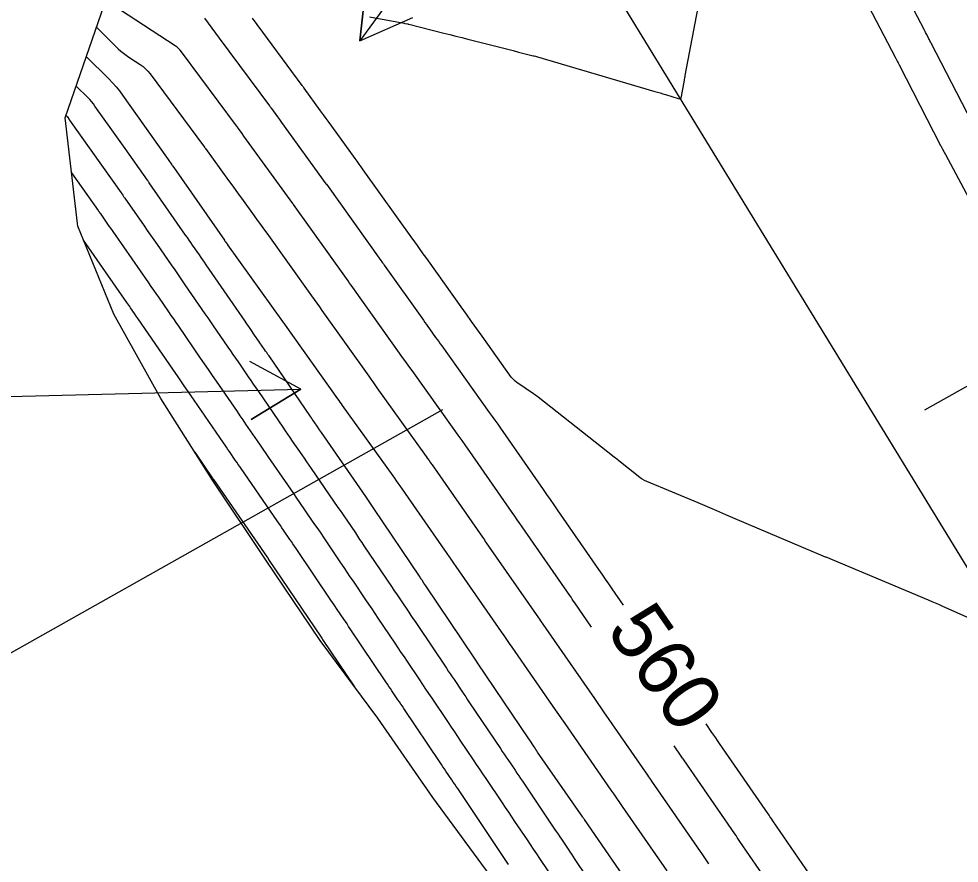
# Model space of a CAD drawing. Extents: x 954385 to 988206, y 1868364 to 1924553.
# Drawn here: x 956163.2 to 956260.7, y 1922321.9 to 1922409.4 of the extents above; entities that cross this region are included whole.
import ezdxf

# ---------------------------------------------------------------- set-up
doc = ezdxf.new("R2010")
doc.units = 0
for name, color, linetype in [('Default', 7, 'Continuous'), ('Ex_Contour Labels', 7, 'Continuous'), ('Ex_Major Contours', 7, 'Continuous'), ('Ex_Minor Contours', 7, 'Continuous'), ('Perimeter', 7, 'Continuous'), ('Slopes', 7, 'Continuous')]:
    doc.layers.add(name, color=color, linetype=linetype)

msp = doc.modelspace()

# ---------------------------------------------------------------- linework, layer by layer
at = {"layer": 'Default'}
msp.add_line((957221.14, 1920784.239), (956045.796, 1922705.182), dxfattribs=at)
at = {"layer": 'Ex_Major Contours'}
for points in [[(956262.027, 1922398.716), (956257.779, 1922406.939), (956257.722, 1922407.049), (956257.665, 1922407.159), (956257.608, 1922407.268), (956257.551, 1922407.378), (956257.323, 1922407.817), (956257.266, 1922407.927), (956257.209, 1922408.037), (956257.152, 1922408.147), (956257.095, 1922408.256), (956253.472, 1922415.222)], [(956182.434, 1922409.53), (956182.819, 1922409.011), (956183.205, 1922408.493), (956183.59, 1922407.974), (956183.975, 1922407.455), (956189.174, 1922400.437), (956189.22, 1922400.375), (956189.312, 1922400.25), (956189.329, 1922400.228), (956189.345, 1922400.205), (956189.362, 1922400.183), (956189.378, 1922400.16), (956189.999, 1922399.304), (956190.216, 1922399.004), (956190.434, 1922398.703), (956195.036, 1922392.353), (956195.071, 1922392.306), (956195.078, 1922392.295), (956200.742, 1922384.384), (956200.825, 1922384.269), (956200.907, 1922384.153), (956200.989, 1922384.038), (956201.072, 1922383.923), (956205.139, 1922378.213), (956205.298, 1922377.99), (956205.456, 1922377.768), (956205.614, 1922377.546), (956205.773, 1922377.323), (956206.407, 1922376.434), (956206.565, 1922376.212), (956206.724, 1922375.989), (956206.882, 1922375.767), (956207.041, 1922375.545), (956211.971, 1922368.659), (956212.265, 1922368.248), (956212.557, 1922367.835), (956212.848, 1922367.422), (956213.138, 1922367.007), (956217.552, 1922360.668), (956217.918, 1922360.142), (956218.284, 1922359.616), (956218.649, 1922359.09), (956219.015, 1922358.563), (956223.297, 1922352.391), (956223.646, 1922351.889), (956223.994, 1922351.387), (956224.343, 1922350.884), (956224.691, 1922350.382), (956225.865, 1922348.688)], [(956168.084, 1922399.429), (956168.172, 1922399.342), (956168.187, 1922399.327), (956168.2, 1922399.312), (956168.213, 1922399.296), (956168.225, 1922399.279), (956168.426, 1922398.996), (956168.451, 1922398.961), (956173.97, 1922391.155), (956174.006, 1922391.104), (956174.051, 1922391.04), (956174.07, 1922391.014), (956174.125, 1922390.936), (956174.136, 1922390.921), (956174.147, 1922390.906), (956174.157, 1922390.891), (956174.168, 1922390.875), (956176.176, 1922387.988), (956176.514, 1922387.502), (956176.852, 1922387.016), (956177.19, 1922386.53), (956177.529, 1922386.043), (956178.995, 1922383.934), (956179.352, 1922383.42), (956179.708, 1922382.906), (956180.064, 1922382.391), (956180.419, 1922381.877), (956182.482, 1922378.882), (956182.773, 1922378.46), (956183.064, 1922378.038), (956183.355, 1922377.616), (956183.646, 1922377.194), (956184.862, 1922375.429), (956185.127, 1922375.045), (956185.391, 1922374.66), (956185.656, 1922374.275), (956185.92, 1922373.891), (956186.976, 1922372.351), (956187.241, 1922371.966), (956187.505, 1922371.581), (956187.769, 1922371.196), (956188.033, 1922370.811), (956190.568, 1922367.118), (956190.813, 1922366.761), (956191.058, 1922366.404), (956191.304, 1922366.047), (956191.55, 1922365.69), (956192.532, 1922364.264), (956192.778, 1922363.907), (956193.024, 1922363.55), (956193.27, 1922363.194), (956193.515, 1922362.837), (956196.285, 1922358.817), (956196.512, 1922358.487), (956196.738, 1922358.156), (956196.963, 1922357.825), (956197.188, 1922357.493), (956198.084, 1922356.165), (956198.308, 1922355.833), (956198.532, 1922355.501), (956198.756, 1922355.169), (956198.98, 1922354.837), (956201.907, 1922350.497), (956202.123, 1922350.178), (956202.338, 1922349.859), (956202.553, 1922349.54), (956202.768, 1922349.22), (956203.627, 1922347.944), (956203.842, 1922347.624), (956204.057, 1922347.305), (956204.272, 1922346.986), (956204.487, 1922346.666), (956207.525, 1922342.151), (956207.725, 1922341.853), (956207.926, 1922341.555), (956208.126, 1922341.257), (956208.327, 1922340.959), (956209.128, 1922339.766), (956209.328, 1922339.468), (956209.529, 1922339.17), (956209.729, 1922338.872), (956209.93, 1922338.573), (956213.132, 1922333.811), (956213.321, 1922333.53), (956213.51, 1922333.248), (956213.699, 1922332.967), (956213.889, 1922332.686), (956214.645, 1922331.563), (956214.834, 1922331.282), (956215.023, 1922331.001), (956215.213, 1922330.72), (956215.402, 1922330.438), (956218.748, 1922325.465), (956218.923, 1922325.205), (956219.098, 1922324.944), (956219.273, 1922324.683), (956219.448, 1922324.423), (956220.147, 1922323.379), (956220.322, 1922323.119), (956220.497, 1922322.858), (956220.671, 1922322.597), (956220.846, 1922322.336), (956224.342, 1922317.122)], [(956234.414, 1922336.363), (956235.017, 1922335.495), (956235.214, 1922335.21), (956235.411, 1922334.926), (956235.608, 1922334.641), (956235.805, 1922334.356), (956240.855, 1922327.043), (956240.979, 1922326.863), (956241.102, 1922326.684), (956241.226, 1922326.504), (956241.349, 1922326.325), (956246.659, 1922318.587)]]:
    msp.add_lwpolyline(points, dxfattribs=at)
at = {"layer": 'Ex_Minor Contours'}
for points in [[(956199.547, 1922409.66), (956203.138, 1922408.991), (956203.169, 1922408.985), (956203.201, 1922408.979), (956203.5, 1922408.921), (956203.534, 1922408.914), (956203.568, 1922408.907), (956203.602, 1922408.899), (956203.636, 1922408.89), (956207.27, 1922407.97), (956207.886, 1922407.814), (956208.503, 1922407.658), (956209.12, 1922407.502), (956209.737, 1922407.345), (956214.456, 1922406.15), (956215.017, 1922406.008), (956216.526, 1922405.626), (956216.637, 1922405.597), (956216.747, 1922405.568), (956216.858, 1922405.537), (956216.968, 1922405.505), (956229.141, 1922401.924), (956229.414, 1922401.843), (956229.687, 1922401.761), (956229.959, 1922401.678), (956230.231, 1922401.593), (956231.547, 1922401.182), (956231.688, 1922401.159), (956231.797, 1922401.189), (956231.873, 1922401.272), (956231.917, 1922401.408), (956232.206, 1922403.092), (956232.226, 1922403.21), (956232.247, 1922403.329), (956232.269, 1922403.447), (956232.291, 1922403.565), (956234.65, 1922416.072)], [(956251.296, 1922410.761), (956254.045, 1922405.471), (956254.149, 1922405.271), (956254.253, 1922405.07), (956254.356, 1922404.869), (956254.46, 1922404.669), (956258.772, 1922396.32), (956258.813, 1922396.241), (956258.855, 1922396.162), (956258.896, 1922396.084), (956258.938, 1922396.005), (956259.147, 1922395.612), (956259.273, 1922395.377), (956262.197, 1922389.894)], [(956222.583, 1922346.412), (956220.852, 1922348.909), (956220.717, 1922349.104), (956220.582, 1922349.299), (956220.447, 1922349.493), (956220.312, 1922349.688), (956215.385, 1922356.789), (956215.128, 1922357.159), (956214.872, 1922357.528), (956214.615, 1922357.897), (956214.358, 1922358.266), (956209.942, 1922364.609), (956209.544, 1922365.178), (956209.144, 1922365.746), (956208.743, 1922366.313), (956208.339, 1922366.879), (956203.962, 1922372.993), (956203.637, 1922373.447), (956203.312, 1922373.902), (956202.987, 1922374.356), (956202.663, 1922374.811), (956197.83, 1922381.596), (956197.663, 1922381.831), (956197.495, 1922382.066), (956197.327, 1922382.3), (956197.159, 1922382.535), (956191.669, 1922390.203), (956191.648, 1922390.233), (956191.605, 1922390.292), (956191.331, 1922390.671), (956186.525, 1922397.302), (956186.347, 1922397.547), (956185.97, 1922398.068), (956185.952, 1922398.093), (956185.933, 1922398.118), (956185.915, 1922398.143), (956185.896, 1922398.168), (956185.783, 1922398.321), (956185.766, 1922398.344), (956180.069, 1922406.034), (956179.924, 1922406.212), (956179.765, 1922406.375), (956179.593, 1922406.523), (956179.406, 1922406.656), (956173.73, 1922410.334)], [(956264.661, 1922346.032), (956258.927, 1922348.577), (956258.578, 1922348.731), (956258.228, 1922348.883), (956257.877, 1922349.034), (956257.525, 1922349.183), (956246.888, 1922353.651), (956246.849, 1922353.667), (956237.481, 1922357.639), (956236.516, 1922358.048), (956235.55, 1922358.456), (956234.584, 1922358.863), (956233.618, 1922359.269), (956228.308, 1922361.5), (956228.068, 1922361.61), (956227.838, 1922361.737), (956227.617, 1922361.879), (956227.405, 1922362.037), (956225.419, 1922363.631), (956225.295, 1922363.73), (956225.171, 1922363.829), (956225.046, 1922363.928), (956224.921, 1922364.027), (956217.031, 1922370.244), (956216.913, 1922370.335), (956216.793, 1922370.425), (956216.671, 1922370.512), (956216.548, 1922370.598), (956214.817, 1922371.773), (956214.659, 1922371.891), (956214.513, 1922372.022), (956214.379, 1922372.165), (956214.257, 1922372.32), (956211.224, 1922376.557), (956210.68, 1922377.317), (956210.136, 1922378.078), (956209.593, 1922378.839), (956209.051, 1922379.6), (956205.665, 1922384.352), (956205.396, 1922384.73), (956205.127, 1922385.108), (956204.588, 1922385.863), (956204.454, 1922386.052), (956204.319, 1922386.241), (956204.184, 1922386.429), (956204.049, 1922386.618), (956198.909, 1922393.798), (956198.696, 1922394.095), (956198.482, 1922394.393), (956198.268, 1922394.689), (956198.053, 1922394.986), (956195.641, 1922398.314), (956195.353, 1922398.712), (956195.064, 1922399.11), (956194.776, 1922399.508), (956194.488, 1922399.906), (956192.779, 1922402.263), (956192.757, 1922402.293), (956192.735, 1922402.323), (956192.678, 1922402.4), (956192.65, 1922402.438), (956192.594, 1922402.514), (956192.575, 1922402.539), (956187.406, 1922409.516)], [(956171.234, 1922408.595), (956173.503, 1922406.353), (956173.761, 1922406.112), (956174.029, 1922405.884), (956174.309, 1922405.671), (956174.6, 1922405.472), (956175.788, 1922404.702), (956176.074, 1922404.499), (956176.338, 1922404.272), (956176.581, 1922404.022), (956176.803, 1922403.749), (956182.334, 1922396.284), (956182.37, 1922396.235), (956182.446, 1922396.131), (956182.471, 1922396.098), (956182.505, 1922396.053), (956182.521, 1922396.03), (956182.538, 1922396.007), (956184.949, 1922392.68), (956185.279, 1922392.225), (956185.609, 1922391.77), (956185.939, 1922391.315), (956186.268, 1922390.86), (956187.587, 1922389.04), (956187.917, 1922388.585), (956188.245, 1922388.129), (956188.573, 1922387.673), (956188.901, 1922387.217), (956193.54, 1922380.737), (956193.812, 1922380.357), (956194.083, 1922379.978), (956194.354, 1922379.598), (956194.625, 1922379.218), (956199.476, 1922372.408), (956199.688, 1922372.111), (956199.9, 1922371.814), (956200.112, 1922371.517), (956200.324, 1922371.22), (956205.428, 1922364.092), (956205.582, 1922363.876), (956205.735, 1922363.66), (956205.887, 1922363.444), (956206.038, 1922363.227), (956211.256, 1922355.734), (956211.358, 1922355.587), (956211.46, 1922355.44), (956211.562, 1922355.293), (956211.664, 1922355.147), (956217.062, 1922347.366), (956217.17, 1922347.211), (956217.278, 1922347.055), (956222.865, 1922338.998), (956222.94, 1922338.888), (956223.806, 1922337.64), (956228.381, 1922331.048), (956228.484, 1922330.899), (956228.587, 1922330.75), (956228.691, 1922330.601), (956228.794, 1922330.451), (956233.848, 1922323.132), (956234.063, 1922322.82), (956234.278, 1922322.508), (956234.493, 1922322.196), (956234.707, 1922321.883)], [(956170.184, 1922405.54), (956172.535, 1922403.218), (956172.918, 1922402.823), (956173.282, 1922402.412), (956173.627, 1922401.986), (956173.955, 1922401.545), (956178.508, 1922395.106), (956178.687, 1922394.852), (956179.068, 1922394.315), (956179.105, 1922394.261), (956179.143, 1922394.208), (956179.257, 1922394.047), (956179.266, 1922394.034), (956184.503, 1922386.504), (956184.533, 1922386.46), (956184.564, 1922386.417), (956184.595, 1922386.374), (956184.625, 1922386.332), (956184.829, 1922386.051), (956184.841, 1922386.035), (956190.544, 1922378.068), (956190.608, 1922377.979), (956190.671, 1922377.891), (956190.735, 1922377.802), (956190.798, 1922377.713), (956196.243, 1922370.068), (956196.365, 1922369.897), (956196.488, 1922369.726), (956196.61, 1922369.555), (956196.732, 1922369.384), (956201.959, 1922362.084), (956202.141, 1922361.829), (956202.322, 1922361.573), (956202.503, 1922361.316), (956202.683, 1922361.059), (956207.586, 1922354.017), (956207.817, 1922353.685), (956208.048, 1922353.353), (956208.279, 1922353.02), (956208.509, 1922352.688), (956213.2, 1922345.927), (956213.479, 1922345.525), (956213.758, 1922345.123), (956214.037, 1922344.721), (956214.316, 1922344.319), (956218.812, 1922337.834), (956219.139, 1922337.363), (956219.465, 1922336.892), (956219.792, 1922336.421), (956220.119, 1922335.95), (956224.591, 1922329.504), (956224.883, 1922329.083), (956225.175, 1922328.662), (956225.467, 1922328.241), (956225.758, 1922327.819), (956230.374, 1922321.133)], [(956227.279, 1922318.586), (956221.846, 1922326.455), (956221.805, 1922326.515), (956221.763, 1922326.575), (956221.722, 1922326.635), (956221.68, 1922326.695), (956216.988, 1922333.458), (956216.897, 1922333.588), (956216.808, 1922333.719), (956216.718, 1922333.85), (956216.629, 1922333.982), (956216.094, 1922334.778), (956216.062, 1922334.825), (956210.764, 1922342.705), (956210.652, 1922342.871), (956210.512, 1922343.079), (956210.429, 1922343.203), (956205.4, 1922350.677), (956205.3, 1922350.826), (956205.199, 1922350.976), (956204.998, 1922351.275), (956204.947, 1922351.35), (956204.897, 1922351.425), (956204.846, 1922351.5), (956204.796, 1922351.574), (956199.998, 1922358.686), (956199.719, 1922359.101), (956199.439, 1922359.516), (956199.369, 1922359.619), (956199.299, 1922359.723), (956199.228, 1922359.826), (956199.157, 1922359.929), (956194.571, 1922366.584), (956194.381, 1922366.861), (956194.19, 1922367.139), (956193.808, 1922367.693), (956193.713, 1922367.831), (956193.617, 1922367.97), (956193.522, 1922368.108), (956193.427, 1922368.247), (956189.133, 1922374.503), (956189.014, 1922374.675), (956188.896, 1922374.848), (956188.778, 1922375.02), (956188.66, 1922375.192), (956188.187, 1922375.881), (956188.069, 1922376.054), (956187.95, 1922376.226), (956187.832, 1922376.398), (956187.713, 1922376.57), (956187.169, 1922377.36), (956187.039, 1922377.548), (956186.909, 1922377.737), (956186.779, 1922377.926), (956186.648, 1922378.115), (956182.621, 1922383.96), (956182.445, 1922384.216), (956182.268, 1922384.472), (956182.09, 1922384.728), (956181.913, 1922384.984), (956181.202, 1922386.006), (956181.024, 1922386.262), (956180.846, 1922386.518), (956180.668, 1922386.773), (956180.491, 1922387.029), (956176.717, 1922392.455), (956176.7, 1922392.479), (956176.664, 1922392.529), (956176.647, 1922392.553), (956176.561, 1922392.676), (956176.519, 1922392.735), (956174.203, 1922396.01), (956173.859, 1922396.497), (956173.514, 1922396.984), (956173.17, 1922397.471), (956172.826, 1922397.958), (956171.09, 1922400.412), (956170.92, 1922400.641), (956170.741, 1922400.862), (956170.552, 1922401.075), (956170.354, 1922401.28), (956169.134, 1922402.484)], [(956168.662, 1922393.477), (956171.421, 1922389.576), (956171.462, 1922389.517), (956171.471, 1922389.505), (956171.557, 1922389.385), (956171.573, 1922389.362), (956171.588, 1922389.34), (956171.604, 1922389.318), (956171.619, 1922389.296), (956172.541, 1922387.971), (956172.7, 1922387.742), (956172.858, 1922387.514), (956173.017, 1922387.286), (956173.176, 1922387.057), (956176.63, 1922382.09), (956176.89, 1922381.715), (956177.15, 1922381.341), (956177.409, 1922380.966), (956177.668, 1922380.59), (956178.702, 1922379.089), (956178.961, 1922378.714), (956179.219, 1922378.338), (956179.478, 1922377.963), (956179.737, 1922377.588), (956182.01, 1922374.289), (956182.422, 1922373.692), (956182.832, 1922373.095), (956183.243, 1922372.497), (956183.653, 1922371.9), (956185.517, 1922369.183), (956185.815, 1922368.748), (956186.113, 1922368.314), (956186.412, 1922367.879), (956186.71, 1922367.445), (956187.903, 1922365.707), (956188.201, 1922365.273), (956188.499, 1922364.838), (956188.798, 1922364.404), (956189.097, 1922363.97), (956191.039, 1922361.151), (956191.353, 1922360.695), (956191.667, 1922360.239), (956191.982, 1922359.783), (956192.296, 1922359.327), (956193.552, 1922357.503), (956193.866, 1922357.047), (956194.178, 1922356.59), (956194.49, 1922356.132), (956194.8, 1922355.673), (956196.561, 1922353.063), (956196.883, 1922352.586), (956197.205, 1922352.109), (956197.527, 1922351.632), (956197.848, 1922351.155), (956199.135, 1922349.247), (956199.457, 1922348.77), (956199.779, 1922348.293), (956200.1, 1922347.816), (956200.421, 1922347.338), (956202.176, 1922344.732), (956202.495, 1922344.258), (956202.814, 1922343.784), (956203.133, 1922343.309), (956203.452, 1922342.835), (956204.729, 1922340.938), (956205.048, 1922340.463), (956205.367, 1922339.989), (956205.686, 1922339.515), (956206.005, 1922339.04), (956207.7, 1922336.519), (956208.025, 1922336.035), (956208.35, 1922335.551), (956208.675, 1922335.068), (956209, 1922334.584), (956210.301, 1922332.65), (956210.626, 1922332.166), (956210.951, 1922331.683), (956211.277, 1922331.199), (956211.602, 1922330.716), (956213.302, 1922328.191), (956213.625, 1922327.71), (956213.949, 1922327.229), (956214.273, 1922326.748), (956214.597, 1922326.266), (956215.892, 1922324.341), (956216.216, 1922323.86), (956216.539, 1922323.378), (956216.863, 1922322.897), (956217.186, 1922322.415), (956218.892, 1922319.869)], [(956213.981, 1922321.813), (956213.843, 1922322.019), (956213.705, 1922322.224), (956213.152, 1922323.046), (956213.013, 1922323.252), (956212.875, 1922323.457), (956212.737, 1922323.662), (956212.599, 1922323.868), (956208.697, 1922329.663), (956208.545, 1922329.89), (956208.392, 1922330.117), (956208.239, 1922330.344), (956208.087, 1922330.571), (956207.476, 1922331.479), (956207.323, 1922331.706), (956207.171, 1922331.933), (956207.018, 1922332.16), (956206.865, 1922332.387), (956203.117, 1922337.964), (956202.963, 1922338.194), (956202.808, 1922338.424), (956202.654, 1922338.653), (956202.499, 1922338.883), (956201.88, 1922339.803), (956201.726, 1922340.032), (956201.571, 1922340.262), (956201.417, 1922340.492), (956201.262, 1922340.722), (956197.555, 1922346.23), (956197.387, 1922346.478), (956197.22, 1922346.727), (956197.052, 1922346.976), (956196.884, 1922347.225), (956196.213, 1922348.219), (956195.878, 1922348.716), (956195.542, 1922349.214), (956191.945, 1922354.547), (956191.783, 1922354.786), (956191.62, 1922355.025), (956191.457, 1922355.263), (956191.294, 1922355.501), (956190.638, 1922356.453), (956190.475, 1922356.69), (956190.311, 1922356.928), (956190.147, 1922357.166), (956189.983, 1922357.404), (956186.245, 1922362.829), (956186.093, 1922363.051), (956185.94, 1922363.272), (956185.788, 1922363.494), (956185.636, 1922363.716), (956185.027, 1922364.603), (956184.874, 1922364.825), (956184.722, 1922365.047), (956184.57, 1922365.268), (956184.418, 1922365.49), (956181.386, 1922369.909), (956180.83, 1922370.719), (956180.273, 1922371.529), (956179.716, 1922372.339), (956179.159, 1922373.148), (956175.57, 1922378.355), (956175.374, 1922378.639), (956175.179, 1922378.923), (956174.787, 1922379.491), (956174.689, 1922379.633), (956174.591, 1922379.775), (956174.493, 1922379.917), (956174.394, 1922380.059), (956169.913, 1922386.504)], [(956181.448, 1922364.524), (956183.325, 1922361.789), (956183.381, 1922361.706), (956183.394, 1922361.688), (956188.927, 1922353.656), (956189.035, 1922353.499), (956189.049, 1922353.48), (956189.062, 1922353.46), (956189.076, 1922353.44), (956189.089, 1922353.42), (956194.524, 1922345.365), (956194.647, 1922345.182), (956194.688, 1922345.121), (956197.999, 1922340.202)], [(956242.947, 1922316.936), (956237.962, 1922324.2), (956237.826, 1922324.398), (956237.69, 1922324.596), (956237.554, 1922324.794), (956237.417, 1922324.992), (956232.13, 1922332.649), (956232.065, 1922332.743), (956231.999, 1922332.838), (956231.934, 1922332.932), (956231.868, 1922333.027), (956231.133, 1922334.087)]]:
    msp.add_lwpolyline(points, dxfattribs=at)
at = {"layer": 'Perimeter'}
msp.add_lwpolyline([(956261.692, 1922257.218), (956255.53, 1922265.172), (956249.619, 1922273.278), (956242.861, 1922280.867), (956240.832, 1922283.142), (956240.118, 1922283.993), (956236.483, 1922288.688), (956230.223, 1922296.581), (956224.136, 1922304.58), (956217.988, 1922312.541), (956212.075, 1922320.647), (956206.127, 1922328.731), (956200.403, 1922336.952), (956194.433, 1922345.022), (956188.832, 1922353.319), (956183.271, 1922361.639), (956177.928, 1922370.094), (956173.033, 1922378.822), (956169.324, 1922387.955), (956169.267, 1922388.241), (956168.002, 1922399.191), (956172.992, 1922413.709)], dxfattribs=at)
at = {"layer": 'Slopes'}
for points in [[(956207.131, 1922418.928), (956198.552, 1922407.169), (956199.191, 1922413.134), (956198.552, 1922407.169), (956204.038, 1922409.598)], [(956257.131, 1922368.928), (956296.739, 1922391.128), (956293.673, 1922385.97), (956296.739, 1922391.128), (956290.74, 1922391.204)], [(956107.131, 1922368.928), (956192.418, 1922371.063), (956187.298, 1922367.934), (956192.418, 1922371.063), (956187.148, 1922373.932)], [(956207.131, 1922368.928), (956138.081, 1922330.043), (956141.136, 1922335.207), (956138.081, 1922330.043), (956144.081, 1922329.979)]]:
    msp.add_lwpolyline(points, dxfattribs=at)

# ---------------------------------------------------------------- texts
at = {"layer": 'Ex_Contour Labels'}
msp.add_text('560', height=6, rotation=304.74651, dxfattribs=at).set_placement((956224.011, 1922346.098))

doc.saveas('drawing.dxf')
